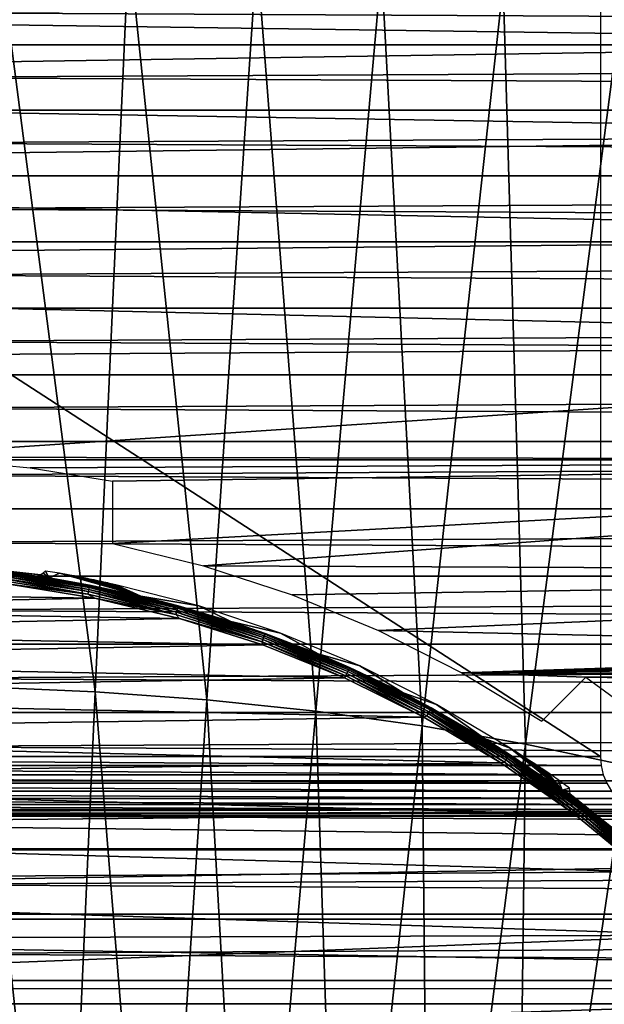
# Model space of a CAD drawing. Header units: millimetres. Extents: x -300 to 300, y -500 to 500.
# Tile 652 of 656: x 4 to 19, y 129 to 153. Entities that reach past the tile are written whole.
import ezdxf

# ---------------------------------------------------------------- set-up
doc = ezdxf.new("R2010")
doc.units = ezdxf.units.MM
doc.header["$LTSCALE"] = 81.481481
for name, color, linetype in [('19', 7, 'CONTINUOUS'), ('34', 7, 'CONTINUOUS'), ('41', 7, 'CONTINUOUS'), ('44', 7, 'CONTINUOUS'), ('5', 7, 'CONTINUOUS'), ('6', 7, 'CONTINUOUS'), ('63', 7, 'CONTINUOUS'), ('77', 7, 'CONTINUOUS')]:
    doc.layers.add(name, color=color, linetype=linetype)

msp = doc.modelspace()

# ---------------------------------------------------------------- linework, layer by layer
at = {"layer": '19', "color": 153, "linetype": 'Continuous', "true_color": 0x80a2b4}
for points in [[(5.821, 136.623, 77.227), (3.373, 155.491, 77.198), (2.946, 136.745, 77.231), (5.821, 136.623, 77.227)], [(6.664, 155.353, 77.194), (3.373, 155.491, 77.198), (5.821, 136.623, 77.227), (6.664, 155.353, 77.194)], [(8.626, 136.419, 77.221), (6.664, 155.353, 77.194), (5.821, 136.623, 77.227), (8.626, 136.419, 77.221)], [(9.875, 155.122, 77.186), (6.664, 155.353, 77.194), (8.626, 136.419, 77.221), (9.875, 155.122, 77.186)], [(11.361, 136.133, 77.212), (9.875, 155.122, 77.186), (8.626, 136.419, 77.221), (11.361, 136.133, 77.212)], [(13.006, 154.798, 77.175), (9.875, 155.122, 77.186), (11.361, 136.133, 77.212), (13.006, 154.798, 77.175)], [(14.026, 135.763, 77.201), (13.006, 154.798, 77.175), (11.361, 136.133, 77.212), (14.026, 135.763, 77.201)], [(16.058, 154.379, 77.161), (13.006, 154.798, 77.175), (14.026, 135.763, 77.201), (16.058, 154.379, 77.161)], [(16.623, 135.309, 77.188), (16.058, 154.379, 77.161), (14.026, 135.763, 77.201), (16.623, 135.309, 77.188)], [(19.031, 153.865, 77.144), (16.058, 154.379, 77.161), (16.623, 135.309, 77.188), (19.031, 153.865, 77.144)], [(19.152, 134.77, 77.173), (19.031, 153.865, 77.144), (16.623, 135.309, 77.188), (19.152, 134.77, 77.173)], [(4.978, 117.63, 77.225), (2.946, 136.745, 77.231), (2.519, 117.735, 77.228), (4.978, 117.63, 77.225)], [(5.821, 136.623, 77.227), (2.946, 136.745, 77.231), (4.978, 117.63, 77.225), (5.821, 136.623, 77.227)], [(7.376, 117.454, 77.22), (5.821, 136.623, 77.227), (4.978, 117.63, 77.225), (7.376, 117.454, 77.22)], [(8.626, 136.419, 77.221), (5.821, 136.623, 77.227), (7.376, 117.454, 77.22), (8.626, 136.419, 77.221)], [(9.714, 117.206, 77.214), (8.626, 136.419, 77.221), (7.376, 117.454, 77.22), (9.714, 117.206, 77.214)], [(11.361, 136.133, 77.212), (8.626, 136.419, 77.221), (9.714, 117.206, 77.214), (11.361, 136.133, 77.212)], [(11.993, 116.887, 77.206), (11.361, 136.133, 77.212), (9.714, 117.206, 77.214), (11.993, 116.887, 77.206)], [(14.026, 135.763, 77.201), (11.361, 136.133, 77.212), (11.993, 116.887, 77.206), (14.026, 135.763, 77.201)], [(14.214, 116.495, 77.196), (14.026, 135.763, 77.201), (11.993, 116.887, 77.206), (14.214, 116.495, 77.196)], [(16.623, 135.309, 77.188), (14.026, 135.763, 77.201), (14.214, 116.495, 77.196), (16.623, 135.309, 77.188)], [(16.375, 116.029, 77.184), (16.623, 135.309, 77.188), (14.214, 116.495, 77.196), (16.375, 116.029, 77.184)], [(19.152, 134.77, 77.173), (16.623, 135.309, 77.188), (16.375, 116.029, 77.184), (19.152, 134.77, 77.173)], [(18.48, 115.49, 77.172), (19.152, 134.77, 77.173), (16.375, 116.029, 77.184), (18.48, 115.49, 77.172)], [(21.613, 134.146, 77.156), (19.152, 134.77, 77.173), (18.48, 115.49, 77.172), (21.613, 134.146, 77.156)], [(20.527, 114.876, 77.157), (21.613, 134.146, 77.156), (18.48, 115.49, 77.172), (20.527, 114.876, 77.157)]]:
    msp.add_3dface(points, dxfattribs=at)
at = {"layer": '34', "color": 253, "linetype": 'Continuous', "true_color": 0x98aaaf}
for points in [[(18.5, 158.967, 501.493), (18.5, 135, 501.493), (-18.5, 158.967, 501.493), (18.5, 158.967, 501.493)], [(-18.5, 158.967, 501.493), (18.5, 135, 501.493), (-18.5, 135, 501.493), (-18.5, 158.967, 501.493)], [(-18.5, 135, 501.493), (18.518, 134.767, 501.493), (-18.518, 134.767, 501.493), (-18.5, 135, 501.493)], [(18.5, 135, 501.493), (18.518, 134.767, 501.493), (-18.5, 135, 501.493), (18.5, 135, 501.493)], [(-18.518, 134.767, 501.493), (18.572, 134.54, 501.493), (-18.572, 134.54, 501.493), (-18.518, 134.767, 501.493)], [(18.518, 134.767, 501.493), (18.572, 134.54, 501.493), (-18.518, 134.767, 501.493), (18.518, 134.767, 501.493)], [(-18.572, 134.54, 501.493), (18.661, 134.323, 501.493), (-18.661, 134.323, 501.493), (-18.572, 134.54, 501.493)], [(18.572, 134.54, 501.493), (18.661, 134.323, 501.493), (-18.572, 134.54, 501.493), (18.572, 134.54, 501.493)], [(-18.661, 134.323, 501.493), (18.783, 134.124, 501.493), (-18.783, 134.124, 501.493), (-18.661, 134.323, 501.493)], [(18.661, 134.323, 501.493), (18.783, 134.124, 501.493), (-18.661, 134.323, 501.493), (18.661, 134.323, 501.493)], [(-18.934, 133.945, 501.493), (19.11, 133.792, 501.493), (-19.11, 133.792, 501.493), (-18.934, 133.945, 501.493)], [(-18.783, 134.124, 501.493), (18.934, 133.945, 501.493), (-18.934, 133.945, 501.493), (-18.783, 134.124, 501.493)], [(18.934, 133.945, 501.493), (19.11, 133.792, 501.493), (-18.934, 133.945, 501.493), (18.934, 133.945, 501.493)], [(18.783, 134.124, 501.493), (18.934, 133.945, 501.493), (-18.783, 134.124, 501.493), (18.783, 134.124, 501.493)], [(-19.308, 133.669, 501.493), (19.311, 133.668, 501.493), (-19.526, 133.577, 501.493), (-19.308, 133.669, 501.493)], [(19.311, 133.668, 501.493), (19.535, 133.574, 501.493), (-19.526, 133.577, 501.493), (19.311, 133.668, 501.493)], [(-19.11, 133.792, 501.493), (19.311, 133.668, 501.493), (-19.308, 133.669, 501.493), (-19.11, 133.792, 501.493)], [(19.11, 133.792, 501.493), (19.311, 133.668, 501.493), (-19.11, 133.792, 501.493), (19.11, 133.792, 501.493)], [(-19.993, 133.5, 501.493), (47.901, 132.683, 501.493), (-47.897, 132.691, 501.493), (-19.993, 133.5, 501.493)], [(-19.756, 133.52, 501.493), (20.007, 133.5, 501.493), (-19.993, 133.5, 501.493), (-19.756, 133.52, 501.493)], [(20.007, 133.5, 501.493), (47.901, 132.683, 501.493), (-19.993, 133.5, 501.493), (20.007, 133.5, 501.493)], [(-19.526, 133.577, 501.493), (19.535, 133.574, 501.493), (-19.756, 133.52, 501.493), (-19.526, 133.577, 501.493)], [(19.535, 133.574, 501.493), (19.769, 133.518, 501.493), (-19.756, 133.52, 501.493), (19.535, 133.574, 501.493)], [(19.769, 133.518, 501.493), (20.007, 133.5, 501.493), (-19.756, 133.52, 501.493), (19.769, 133.518, 501.493)], [(-47.897, 132.691, 501.493), (47.901, 132.683, 501.493), (-48.644, 131.042, 501.493), (-47.897, 132.691, 501.493)], [(47.901, 132.683, 501.493), (48.645, 131.039, 501.493), (-48.644, 131.042, 501.493), (47.901, 132.683, 501.493)], [(-48.644, 131.042, 501.493), (49.332, 129.373, 501.493), (-49.332, 129.373, 501.493), (-48.644, 131.042, 501.493)], [(48.645, 131.039, 501.493), (49.332, 129.373, 501.493), (-48.644, 131.042, 501.493), (48.645, 131.039, 501.493)], [(-49.332, 129.373, 501.493), (49.963, 127.684, 501.493), (-49.963, 127.684, 501.493), (-49.332, 129.373, 501.493)], [(49.332, 129.373, 501.493), (49.963, 127.684, 501.493), (-49.332, 129.373, 501.493), (49.332, 129.373, 501.493)]]:
    msp.add_3dface(points, dxfattribs=at)
at = {"layer": '41', "color": 253, "linetype": 'Continuous', "true_color": 0x98aaaf}
for points in [[(2.342, 139.756, 545.698), (3.422, 139.643, 545.764), (4.669, 139.481, 545.698), (2.342, 139.756, 545.698)], [(3.415, 139.584, 545.882), (5.67, 139.236, 545.882), (3.419, 139.62, 545.826), (3.415, 139.584, 545.882)], [(3.419, 139.62, 545.826), (5.677, 139.271, 545.826), (3.422, 139.643, 545.764), (3.419, 139.62, 545.826)], [(3.419, 139.62, 545.826), (5.67, 139.236, 545.882), (5.677, 139.271, 545.826), (3.419, 139.62, 545.826)], [(3.422, 139.643, 545.764), (5.677, 139.271, 545.826), (5.681, 139.294, 545.764), (3.422, 139.643, 545.764)], [(3.422, 139.643, 545.764), (5.681, 139.294, 545.764), (4.669, 139.481, 545.698), (3.422, 139.643, 545.764)], [(3.396, 139.419, 545.986), (5.638, 139.072, 545.986), (3.403, 139.481, 545.964), (3.396, 139.419, 545.986)], [(3.396, 139.419, 545.986), (3.666, 139.32, 545.993), (5.638, 139.072, 545.986), (3.396, 139.419, 545.986)], [(3.403, 139.481, 545.964), (5.65, 139.134, 545.964), (3.41, 139.537, 545.929), (3.403, 139.481, 545.964)], [(3.403, 139.481, 545.964), (5.638, 139.072, 545.986), (5.65, 139.134, 545.964), (3.403, 139.481, 545.964)], [(3.41, 139.537, 545.929), (5.661, 139.19, 545.929), (3.415, 139.584, 545.882), (3.41, 139.537, 545.929)], [(3.41, 139.537, 545.929), (5.65, 139.134, 545.964), (5.661, 139.19, 545.929), (3.41, 139.537, 545.929)], [(3.415, 139.584, 545.882), (5.661, 139.19, 545.929), (5.67, 139.236, 545.882), (3.415, 139.584, 545.882)], [(4.669, 139.481, 545.698), (5.681, 139.294, 545.764), (6.968, 139.023, 545.698), (4.669, 139.481, 545.698)], [(3.666, 139.32, 545.993), (5.811, 138.971, 545.993), (5.638, 139.072, 545.986), (3.666, 139.32, 545.993)], [(5.638, 139.072, 545.986), (7.847, 138.556, 545.986), (5.65, 139.134, 545.964), (5.638, 139.072, 545.986)], [(5.65, 139.134, 545.964), (7.864, 138.616, 545.964), (5.661, 139.19, 545.929), (5.65, 139.134, 545.964)], [(5.65, 139.134, 545.964), (7.847, 138.556, 545.986), (7.864, 138.616, 545.964), (5.65, 139.134, 545.964)], [(5.661, 139.19, 545.929), (7.879, 138.671, 545.929), (5.67, 139.236, 545.882), (5.661, 139.19, 545.929)], [(5.661, 139.19, 545.929), (7.864, 138.616, 545.964), (7.879, 138.671, 545.929), (5.661, 139.19, 545.929)], [(5.67, 139.236, 545.882), (7.891, 138.716, 545.882), (5.677, 139.271, 545.826), (5.67, 139.236, 545.882)], [(5.67, 139.236, 545.882), (7.879, 138.671, 545.929), (7.891, 138.716, 545.882), (5.67, 139.236, 545.882)], [(5.677, 139.271, 545.826), (7.901, 138.751, 545.826), (5.681, 139.294, 545.764), (5.677, 139.271, 545.826)], [(5.677, 139.271, 545.826), (7.891, 138.716, 545.882), (7.901, 138.751, 545.826), (5.677, 139.271, 545.826)], [(5.681, 139.294, 545.764), (7.901, 138.751, 545.826), (7.907, 138.773, 545.764), (5.681, 139.294, 545.764)], [(5.681, 139.294, 545.764), (7.907, 138.773, 545.764), (6.968, 139.023, 545.698), (5.681, 139.294, 545.764)], [(5.638, 139.072, 545.986), (5.811, 138.971, 545.993), (7.847, 138.556, 545.986), (5.638, 139.072, 545.986)], [(5.811, 138.971, 545.993), (7.935, 138.463, 545.993), (7.847, 138.556, 545.986), (5.811, 138.971, 545.993)], [(6.968, 139.023, 545.698), (7.907, 138.773, 545.764), (9.224, 138.387, 545.698), (6.968, 139.023, 545.698)], [(7.847, 138.556, 545.986), (10.01, 137.871, 545.986), (7.864, 138.616, 545.964), (7.847, 138.556, 545.986)], [(7.864, 138.616, 545.964), (10.031, 137.93, 545.964), (7.879, 138.671, 545.929), (7.864, 138.616, 545.964)], [(7.864, 138.616, 545.964), (10.01, 137.871, 545.986), (10.031, 137.93, 545.964), (7.864, 138.616, 545.964)], [(7.879, 138.671, 545.929), (10.05, 137.983, 545.929), (7.891, 138.716, 545.882), (7.879, 138.671, 545.929)], [(7.879, 138.671, 545.929), (10.031, 137.93, 545.964), (10.05, 137.983, 545.929), (7.879, 138.671, 545.929)], [(7.891, 138.716, 545.882), (10.066, 138.028, 545.882), (7.901, 138.751, 545.826), (7.891, 138.716, 545.882)], [(7.891, 138.716, 545.882), (10.05, 137.983, 545.929), (10.066, 138.028, 545.882), (7.891, 138.716, 545.882)], [(7.901, 138.751, 545.826), (10.079, 138.062, 545.826), (7.907, 138.773, 545.764), (7.901, 138.751, 545.826)], [(7.901, 138.751, 545.826), (10.066, 138.028, 545.882), (10.079, 138.062, 545.826), (7.901, 138.751, 545.826)], [(7.907, 138.773, 545.764), (10.079, 138.062, 545.826), (10.086, 138.083, 545.764), (7.907, 138.773, 545.764)], [(7.907, 138.773, 545.764), (10.086, 138.083, 545.764), (9.224, 138.387, 545.698), (7.907, 138.773, 545.764)], [(7.847, 138.556, 545.986), (7.935, 138.463, 545.993), (10.01, 137.871, 545.986), (7.847, 138.556, 545.986)], [(7.935, 138.463, 545.993), (10.028, 137.795, 545.993), (10.01, 137.871, 545.986), (7.935, 138.463, 545.993)], [(9.224, 138.387, 545.698), (10.086, 138.083, 545.764), (11.422, 137.576, 545.698), (9.224, 138.387, 545.698)], [(10.01, 137.871, 545.986), (12.114, 137.023, 545.986), (10.031, 137.93, 545.964), (10.01, 137.871, 545.986)], [(10.028, 137.795, 545.993), (12.077, 136.967, 545.993), (10.01, 137.871, 545.986), (10.028, 137.795, 545.993)], [(10.01, 137.871, 545.986), (12.077, 136.967, 545.993), (12.114, 137.023, 545.986), (10.01, 137.871, 545.986)], [(10.031, 137.93, 545.964), (12.14, 137.08, 545.964), (10.05, 137.983, 545.929), (10.031, 137.93, 545.964)], [(10.031, 137.93, 545.964), (12.114, 137.023, 545.986), (12.14, 137.08, 545.964), (10.031, 137.93, 545.964)], [(10.05, 137.983, 545.929), (12.163, 137.132, 545.929), (10.066, 138.028, 545.882), (10.05, 137.983, 545.929)], [(10.05, 137.983, 545.929), (12.14, 137.08, 545.964), (12.163, 137.132, 545.929), (10.05, 137.983, 545.929)], [(10.066, 138.028, 545.882), (12.182, 137.175, 545.882), (10.079, 138.062, 545.826), (10.066, 138.028, 545.882)], [(10.066, 138.028, 545.882), (12.163, 137.132, 545.929), (12.182, 137.175, 545.882), (10.066, 138.028, 545.882)], [(10.079, 138.062, 545.826), (12.197, 137.208, 545.826), (10.086, 138.083, 545.764), (10.079, 138.062, 545.826)], [(10.079, 138.062, 545.826), (12.182, 137.175, 545.882), (12.197, 137.208, 545.826), (10.079, 138.062, 545.826)], [(10.086, 138.083, 545.764), (12.197, 137.208, 545.826), (12.206, 137.229, 545.764), (10.086, 138.083, 545.764)], [(10.086, 138.083, 545.764), (12.206, 137.229, 545.764), (11.422, 137.576, 545.698), (10.086, 138.083, 545.764)], [(11.422, 137.576, 545.698), (12.206, 137.229, 545.764), (13.551, 136.595, 545.698), (11.422, 137.576, 545.698)], [(12.14, 137.08, 545.964), (14.177, 136.072, 545.964), (12.163, 137.132, 545.929), (12.14, 137.08, 545.964)], [(12.163, 137.132, 545.929), (14.204, 136.121, 545.929), (12.182, 137.175, 545.882), (12.163, 137.132, 545.929)], [(12.163, 137.132, 545.929), (14.177, 136.072, 545.964), (14.204, 136.121, 545.929), (12.163, 137.132, 545.929)], [(12.182, 137.175, 545.882), (14.227, 136.163, 545.882), (12.197, 137.208, 545.826), (12.182, 137.175, 545.882)], [(12.182, 137.175, 545.882), (14.204, 136.121, 545.929), (14.227, 136.163, 545.882), (12.182, 137.175, 545.882)], [(12.197, 137.208, 545.826), (14.244, 136.194, 545.826), (12.206, 137.229, 545.764), (12.197, 137.208, 545.826)], [(12.197, 137.208, 545.826), (14.227, 136.163, 545.882), (14.244, 136.194, 545.826), (12.197, 137.208, 545.826)], [(12.206, 137.229, 545.764), (14.244, 136.194, 545.826), (14.255, 136.214, 545.764), (12.206, 137.229, 545.764)], [(12.206, 137.229, 545.764), (14.255, 136.214, 545.764), (13.551, 136.595, 545.698), (12.206, 137.229, 545.764)], [(12.077, 136.967, 545.993), (14.073, 135.982, 545.993), (12.114, 137.023, 545.986), (12.077, 136.967, 545.993)], [(12.114, 137.023, 545.986), (14.147, 136.016, 545.986), (12.14, 137.08, 545.964), (12.114, 137.023, 545.986)], [(12.114, 137.023, 545.986), (14.073, 135.982, 545.993), (14.147, 136.016, 545.986), (12.114, 137.023, 545.986)], [(12.14, 137.08, 545.964), (14.147, 136.016, 545.986), (14.177, 136.072, 545.964), (12.14, 137.08, 545.964)], [(13.551, 136.595, 545.698), (14.255, 136.214, 545.764), (15.596, 135.45, 545.698), (13.551, 136.595, 545.698)], [(14.204, 136.121, 545.929), (16.162, 134.957, 545.929), (14.227, 136.163, 545.882), (14.204, 136.121, 545.929)], [(14.227, 136.163, 545.882), (16.188, 134.997, 545.882), (14.244, 136.194, 545.826), (14.227, 136.163, 545.882)], [(14.227, 136.163, 545.882), (16.162, 134.957, 545.929), (16.188, 134.997, 545.882), (14.227, 136.163, 545.882)], [(14.244, 136.194, 545.826), (16.207, 135.027, 545.826), (14.255, 136.214, 545.764), (14.244, 136.194, 545.826)], [(14.244, 136.194, 545.826), (16.188, 134.997, 545.882), (16.207, 135.027, 545.826), (14.244, 136.194, 545.826)], [(14.255, 136.214, 545.764), (16.207, 135.027, 545.826), (16.22, 135.046, 545.764), (14.255, 136.214, 545.764)], [(14.255, 136.214, 545.764), (16.22, 135.046, 545.764), (15.596, 135.45, 545.698), (14.255, 136.214, 545.764)], [(14.073, 135.982, 545.993), (16.001, 134.841, 545.993), (14.147, 136.016, 545.986), (14.073, 135.982, 545.993)], [(14.147, 136.016, 545.986), (16.097, 134.857, 545.986), (14.177, 136.072, 545.964), (14.147, 136.016, 545.986)], [(14.147, 136.016, 545.986), (16.001, 134.841, 545.993), (16.097, 134.857, 545.986), (14.147, 136.016, 545.986)], [(14.177, 136.072, 545.964), (16.131, 134.91, 545.964), (14.204, 136.121, 545.929), (14.177, 136.072, 545.964)], [(14.177, 136.072, 545.964), (16.097, 134.857, 545.986), (16.131, 134.91, 545.964), (14.177, 136.072, 545.964)], [(14.204, 136.121, 545.929), (16.131, 134.91, 545.964), (16.162, 134.957, 545.929), (14.204, 136.121, 545.929)], [(15.596, 135.45, 545.698), (16.22, 135.046, 545.764), (17.544, 134.148, 545.698), (15.596, 135.45, 545.698)], [(16.097, 134.857, 545.986), (17.953, 133.552, 545.986), (16.131, 134.91, 545.964), (16.097, 134.857, 545.986)], [(16.131, 134.91, 545.964), (17.991, 133.602, 545.964), (16.162, 134.957, 545.929), (16.131, 134.91, 545.964)], [(16.131, 134.91, 545.964), (17.953, 133.552, 545.986), (17.991, 133.602, 545.964), (16.131, 134.91, 545.964)], [(16.162, 134.957, 545.929), (18.025, 133.647, 545.929), (16.188, 134.997, 545.882), (16.162, 134.957, 545.929)], [(16.162, 134.957, 545.929), (17.991, 133.602, 545.964), (18.025, 133.647, 545.929), (16.162, 134.957, 545.929)], [(16.188, 134.997, 545.882), (18.054, 133.685, 545.882), (16.207, 135.027, 545.826), (16.188, 134.997, 545.882)], [(16.188, 134.997, 545.882), (18.025, 133.647, 545.929), (18.054, 133.685, 545.882), (16.188, 134.997, 545.882)], [(16.207, 135.027, 545.826), (18.076, 133.713, 545.826), (16.22, 135.046, 545.764), (16.207, 135.027, 545.826)], [(16.207, 135.027, 545.826), (18.054, 133.685, 545.882), (18.076, 133.713, 545.826), (16.207, 135.027, 545.826)], [(16.22, 135.046, 545.764), (18.076, 133.713, 545.826), (18.09, 133.731, 545.764), (16.22, 135.046, 545.764)], [(16.22, 135.046, 545.764), (18.09, 133.731, 545.764), (17.544, 134.148, 545.698), (16.22, 135.046, 545.764)], [(16.001, 134.841, 545.993), (17.85, 133.547, 545.993), (16.097, 134.857, 545.986), (16.001, 134.841, 545.993)], [(16.097, 134.857, 545.986), (17.85, 133.547, 545.993), (17.953, 133.552, 545.986), (16.097, 134.857, 545.986)], [(17.544, 134.148, 545.698), (18.09, 133.731, 545.764), (19.385, 132.697, 545.698), (17.544, 134.148, 545.698)], [(18.025, 133.647, 545.929), (19.782, 132.198, 545.929), (18.054, 133.685, 545.882), (18.025, 133.647, 545.929)], [(18.054, 133.685, 545.882), (19.814, 132.233, 545.882), (18.076, 133.713, 545.826), (18.054, 133.685, 545.882)], [(18.054, 133.685, 545.882), (19.782, 132.198, 545.929), (19.814, 132.233, 545.882), (18.054, 133.685, 545.882)], [(18.076, 133.713, 545.826), (19.838, 132.26, 545.826), (18.09, 133.731, 545.764), (18.076, 133.713, 545.826)], [(18.076, 133.713, 545.826), (19.814, 132.233, 545.882), (19.838, 132.26, 545.826), (18.076, 133.713, 545.826)], [(18.09, 133.731, 545.764), (19.838, 132.26, 545.826), (19.853, 132.277, 545.764), (18.09, 133.731, 545.764)], [(18.09, 133.731, 545.764), (19.853, 132.277, 545.764), (19.385, 132.697, 545.698), (18.09, 133.731, 545.764)], [(17.85, 133.547, 545.993), (19.609, 132.104, 545.993), (17.953, 133.552, 545.986), (17.85, 133.547, 545.993)], [(17.953, 133.552, 545.986), (19.703, 132.109, 545.986), (17.991, 133.602, 545.964), (17.953, 133.552, 545.986)], [(17.953, 133.552, 545.986), (19.609, 132.104, 545.993), (19.703, 132.109, 545.986), (17.953, 133.552, 545.986)], [(17.991, 133.602, 545.964), (19.745, 132.155, 545.964), (18.025, 133.647, 545.929), (17.991, 133.602, 545.964)], [(17.991, 133.602, 545.964), (19.703, 132.109, 545.986), (19.745, 132.155, 545.964), (17.991, 133.602, 545.964)], [(18.025, 133.647, 545.929), (19.745, 132.155, 545.964), (19.782, 132.198, 545.929), (18.025, 133.647, 545.929)]]:
    msp.add_3dface(points, dxfattribs=at)
at = {"layer": '44', "color": 253, "linetype": 'Continuous', "true_color": 0x98aaaf}
for points in [[(2.259, 139.801, 543.502), (2.342, 139.756, 545.698), (4.461, 139.552, 543.502), (2.259, 139.801, 543.502)], [(2.342, 139.756, 545.698), (4.669, 139.481, 545.698), (4.461, 139.552, 543.502), (2.342, 139.756, 545.698)], [(4.461, 139.552, 543.502), (4.669, 139.481, 545.698), (4.519, 139.6, 540.247), (4.461, 139.552, 543.502)], [(4.519, 139.6, 540.247), (4.669, 139.481, 545.698), (4.576, 139.649, 536.993), (4.519, 139.6, 540.247)], [(4.576, 139.649, 536.993), (4.669, 139.481, 545.698), (4.926, 139.593, 536.993), (4.576, 139.649, 536.993)], [(4.669, 139.481, 545.698), (6.968, 139.023, 545.698), (4.926, 139.593, 536.993), (4.669, 139.481, 545.698)], [(4.926, 139.593, 536.993), (6.968, 139.023, 545.698), (5.274, 139.533, 536.993), (4.926, 139.593, 536.993)], [(5.274, 139.533, 536.993), (6.968, 139.023, 545.698), (5.278, 139.532, 536.992), (5.274, 139.533, 536.993)], [(5.278, 139.532, 536.992), (6.968, 139.023, 545.698), (5.281, 139.531, 536.991), (5.278, 139.532, 536.992)], [(5.281, 139.531, 536.991), (6.968, 139.023, 545.698), (5.3, 139.528, 537.029), (5.281, 139.531, 536.991)], [(5.3, 139.528, 537.029), (6.968, 139.023, 545.698), (5.32, 139.523, 537.066), (5.3, 139.528, 537.029)], [(5.32, 139.523, 537.066), (6.968, 139.023, 545.698), (5.341, 139.519, 537.103), (5.32, 139.523, 537.066)], [(5.341, 139.519, 537.103), (6.968, 139.023, 545.698), (5.364, 139.514, 537.14), (5.341, 139.519, 537.103)], [(5.364, 139.514, 537.14), (6.968, 139.023, 545.698), (5.389, 139.509, 537.178), (5.364, 139.514, 537.14)], [(5.389, 139.509, 537.178), (6.968, 139.023, 545.698), (5.415, 139.503, 537.215), (5.389, 139.509, 537.178)], [(5.415, 139.503, 537.215), (6.968, 139.023, 545.698), (5.444, 139.497, 537.252), (5.415, 139.503, 537.215)], [(5.444, 139.497, 537.252), (6.968, 139.023, 545.698), (5.475, 139.491, 537.29), (5.444, 139.497, 537.252)], [(5.475, 139.491, 537.29), (6.968, 139.023, 545.698), (5.508, 139.484, 537.328), (5.475, 139.491, 537.29)], [(5.508, 139.484, 537.328), (6.968, 139.023, 545.698), (5.544, 139.477, 537.368), (5.508, 139.484, 537.328)], [(5.544, 139.477, 537.368), (6.968, 139.023, 545.698), (5.584, 139.468, 537.408), (5.544, 139.477, 537.368)], [(5.584, 139.468, 537.408), (6.968, 139.023, 545.698), (5.627, 139.459, 537.449), (5.584, 139.468, 537.408)], [(5.627, 139.459, 537.449), (6.968, 139.023, 545.698), (5.675, 139.449, 537.492), (5.627, 139.459, 537.449)], [(5.675, 139.449, 537.492), (6.968, 139.023, 545.698), (5.73, 139.438, 537.538), (5.675, 139.449, 537.492)], [(5.73, 139.438, 537.538), (6.968, 139.023, 545.698), (5.793, 139.425, 537.589), (5.73, 139.438, 537.538)], [(5.793, 139.425, 537.589), (6.968, 139.023, 545.698), (5.855, 139.412, 537.636), (5.793, 139.425, 537.589)], [(5.855, 139.412, 537.636), (6.968, 139.023, 545.698), (5.92, 139.398, 537.683), (5.855, 139.412, 537.636)], [(5.92, 139.398, 537.683), (6.968, 139.023, 545.698), (5.979, 139.385, 537.724), (5.92, 139.398, 537.683)], [(5.979, 139.385, 537.724), (6.968, 139.023, 545.698), (6.037, 139.372, 537.764), (5.979, 139.385, 537.724)], [(6.037, 139.372, 537.764), (6.968, 139.023, 545.698), (6.089, 139.361, 537.8), (6.037, 139.372, 537.764)], [(6.089, 139.361, 537.8), (6.968, 139.023, 545.698), (6.137, 139.351, 537.833), (6.089, 139.361, 537.8)], [(6.137, 139.351, 537.833), (6.968, 139.023, 545.698), (6.183, 139.34, 537.864), (6.137, 139.351, 537.833)], [(6.183, 139.34, 537.864), (6.968, 139.023, 545.698), (6.223, 139.332, 537.892), (6.183, 139.34, 537.864)], [(6.223, 139.332, 537.892), (6.968, 139.023, 545.698), (6.261, 139.323, 537.919), (6.223, 139.332, 537.892)], [(6.261, 139.323, 537.919), (6.968, 139.023, 545.698), (6.3, 139.314, 537.947), (6.261, 139.323, 537.919)], [(6.3, 139.314, 537.947), (6.968, 139.023, 545.698), (6.339, 139.305, 537.975), (6.3, 139.314, 537.947)], [(6.339, 139.305, 537.975), (6.968, 139.023, 545.698), (8.427, 138.774, 537.975), (6.339, 139.305, 537.975)], [(6.968, 139.023, 545.698), (9.224, 138.387, 545.698), (8.427, 138.774, 537.975), (6.968, 139.023, 545.698)], [(8.427, 138.774, 537.975), (9.224, 138.387, 545.698), (10.471, 138.095, 537.975), (8.427, 138.774, 537.975)], [(9.224, 138.387, 545.698), (11.422, 137.576, 545.698), (10.471, 138.095, 537.975), (9.224, 138.387, 545.698)], [(10.471, 138.095, 537.975), (11.422, 137.576, 545.698), (12.462, 137.27, 537.975), (10.471, 138.095, 537.975)], [(11.422, 137.576, 545.698), (13.551, 136.595, 545.698), (12.462, 137.27, 537.975), (11.422, 137.576, 545.698)], [(12.462, 137.27, 537.975), (13.551, 136.595, 545.698), (14.388, 136.305, 537.975), (12.462, 137.27, 537.975)], [(13.551, 136.595, 545.698), (15.596, 135.45, 545.698), (14.388, 136.305, 537.975), (13.551, 136.595, 545.698)], [(14.388, 136.305, 537.975), (15.596, 135.45, 545.698), (16.24, 135.204, 537.975), (14.388, 136.305, 537.975)], [(15.596, 135.45, 545.698), (17.544, 134.148, 545.698), (16.24, 135.204, 537.975), (15.596, 135.45, 545.698)], [(16.24, 135.204, 537.975), (17.544, 134.148, 545.698), (16.273, 135.183, 537.948), (16.24, 135.204, 537.975)], [(16.273, 135.183, 537.948), (17.544, 134.148, 545.698), (16.312, 135.159, 537.916), (16.273, 135.183, 537.948)], [(16.312, 135.159, 537.916), (17.544, 134.148, 545.698), (16.364, 135.126, 537.874), (16.312, 135.159, 537.916)], [(16.364, 135.126, 537.874), (17.544, 134.148, 545.698), (16.435, 135.081, 537.817), (16.364, 135.126, 537.874)], [(16.435, 135.081, 537.817), (17.544, 134.148, 545.698), (16.516, 135.029, 537.751), (16.435, 135.081, 537.817)], [(16.516, 135.029, 537.751), (17.544, 134.148, 545.698), (16.586, 134.984, 537.694), (16.516, 135.029, 537.751)], [(16.586, 134.984, 537.694), (17.544, 134.148, 545.698), (16.64, 134.949, 537.65), (16.586, 134.984, 537.694)], [(16.64, 134.949, 537.65), (17.544, 134.148, 545.698), (16.678, 134.924, 537.617), (16.64, 134.949, 537.65)], [(16.678, 134.924, 537.617), (17.544, 134.148, 545.698), (16.707, 134.905, 537.591), (16.678, 134.924, 537.617)], [(16.707, 134.905, 537.591), (17.544, 134.148, 545.698), (16.732, 134.888, 537.568), (16.707, 134.905, 537.591)], [(16.732, 134.888, 537.568), (17.544, 134.148, 545.698), (16.77, 134.864, 537.532), (16.732, 134.888, 537.568)], [(16.77, 134.864, 537.532), (17.544, 134.148, 545.698), (16.813, 134.835, 537.489), (16.77, 134.864, 537.532)], [(16.813, 134.835, 537.489), (17.544, 134.148, 545.698), (16.853, 134.809, 537.447), (16.813, 134.835, 537.489)], [(16.853, 134.809, 537.447), (17.544, 134.148, 545.698), (16.892, 134.784, 537.404), (16.853, 134.809, 537.447)], [(16.892, 134.784, 537.404), (17.544, 134.148, 545.698), (16.933, 134.757, 537.355), (16.892, 134.784, 537.404)], [(16.933, 134.757, 537.355), (17.544, 134.148, 545.698), (16.968, 134.734, 537.309), (16.933, 134.757, 537.355)], [(16.968, 134.734, 537.309), (17.544, 134.148, 545.698), (16.999, 134.713, 537.266), (16.968, 134.734, 537.309)], [(16.999, 134.713, 537.266), (17.544, 134.148, 545.698), (17.029, 134.694, 537.221), (16.999, 134.713, 537.266)], [(17.029, 134.694, 537.221), (17.544, 134.148, 545.698), (17.057, 134.675, 537.174), (17.029, 134.694, 537.221)], [(17.057, 134.675, 537.174), (17.544, 134.148, 545.698), (17.084, 134.658, 537.126), (17.057, 134.675, 537.174)], [(17.084, 134.658, 537.126), (17.544, 134.148, 545.698), (17.108, 134.642, 537.079), (17.084, 134.658, 537.126)], [(17.108, 134.642, 537.079), (17.544, 134.148, 545.698), (17.129, 134.628, 537.034), (17.108, 134.642, 537.079)], [(17.129, 134.628, 537.034), (17.544, 134.148, 545.698), (17.147, 134.616, 536.991), (17.129, 134.628, 537.034)], [(17.147, 134.616, 536.991), (17.544, 134.148, 545.698), (17.15, 134.614, 536.992), (17.147, 134.616, 536.991)], [(17.15, 134.614, 536.992), (17.544, 134.148, 545.698), (17.153, 134.612, 536.993), (17.15, 134.614, 536.992)], [(17.153, 134.612, 536.993), (17.544, 134.148, 545.698), (17.442, 134.408, 536.993), (17.153, 134.612, 536.993)], [(17.442, 134.408, 536.993), (17.544, 134.148, 545.698), (17.729, 134.201, 536.993), (17.442, 134.408, 536.993)], [(17.729, 134.201, 536.993), (17.544, 134.148, 545.698), (17.735, 134.126, 540.247), (17.729, 134.201, 536.993)], [(17.544, 134.148, 545.698), (19.385, 132.697, 545.698), (17.742, 134.051, 543.502), (17.544, 134.148, 545.698)], [(17.735, 134.126, 540.247), (17.544, 134.148, 545.698), (17.742, 134.051, 543.502), (17.735, 134.126, 540.247)], [(17.742, 134.051, 543.502), (19.385, 132.697, 545.698), (19.492, 132.655, 543.502), (17.742, 134.051, 543.502)]]:
    msp.add_3dface(points, dxfattribs=at)
at = {"layer": '5', "color": 253, "linetype": 'Continuous', "true_color": 0x98aaaf}
for points in [[(160.243, 152.851, 11), (-160.243, 152.851, 11), (-160.165, 154.484, 11), (160.243, 152.851, 11)], [(160.165, 154.484, 11), (160.243, 152.851, 11), (-160.165, 154.484, 11), (160.165, 154.484, 11)], [(160.319, 151.211, 11), (-160.319, 151.211, 11), (-160.243, 152.851, 11), (160.319, 151.211, 11)], [(160.243, 152.851, 11), (160.319, 151.211, 11), (-160.243, 152.851, 11), (160.243, 152.851, 11)], [(160.395, 149.564, 11), (-160.395, 149.563, 11), (-160.319, 151.211, 11), (160.395, 149.564, 11)], [(160.319, 151.211, 11), (160.395, 149.564, 11), (-160.319, 151.211, 11), (160.319, 151.211, 11)], [(160.469, 147.909, 11), (-160.469, 147.908, 11), (-160.395, 149.563, 11), (160.469, 147.909, 11)], [(160.395, 149.564, 11), (160.469, 147.909, 11), (-160.395, 149.563, 11), (160.395, 149.564, 11)], [(160.542, 146.246, 11), (-160.542, 146.246, 11), (-160.469, 147.908, 11), (160.542, 146.246, 11)], [(160.469, 147.909, 11), (160.542, 146.246, 11), (-160.469, 147.908, 11), (160.469, 147.909, 11)], [(160.614, 144.576, 11), (-160.614, 144.576, 11), (-160.542, 146.246, 11), (160.614, 144.576, 11)], [(160.542, 146.246, 11), (160.614, 144.576, 11), (-160.542, 146.246, 11), (160.542, 146.246, 11)], [(160.686, 142.898, 11), (-160.686, 142.898, 11), (-160.614, 144.576, 11), (160.686, 142.898, 11)], [(160.614, 144.576, 11), (160.686, 142.898, 11), (-160.614, 144.576, 11), (160.614, 144.576, 11)], [(160.756, 141.212, 11), (-160.756, 141.212, 11), (-160.686, 142.898, 11), (160.756, 141.212, 11)], [(160.686, 142.898, 11), (160.756, 141.212, 11), (-160.686, 142.898, 11), (160.686, 142.898, 11)], [(160.825, 139.518, 11), (-160.825, 139.517, 11), (-160.756, 141.212, 11), (160.825, 139.518, 11)], [(160.756, 141.212, 11), (160.825, 139.518, 11), (-160.756, 141.212, 11), (160.756, 141.212, 11)], [(160.893, 137.815, 11), (-160.893, 137.815, 11), (-160.825, 139.517, 11), (160.893, 137.815, 11)], [(160.825, 139.518, 11), (160.893, 137.815, 11), (-160.825, 139.517, 11), (160.825, 139.518, 11)], [(160.96, 136.104, 11), (-160.96, 136.104, 11), (-160.893, 137.815, 11), (160.96, 136.104, 11)], [(160.893, 137.815, 11), (160.96, 136.104, 11), (-160.893, 137.815, 11), (160.893, 137.815, 11)], [(161.026, 134.384, 11), (-161.026, 134.384, 11), (-160.96, 136.104, 11), (161.026, 134.384, 11)], [(160.96, 136.104, 11), (161.026, 134.384, 11), (-160.96, 136.104, 11), (160.96, 136.104, 11)], [(161.09, 132.655, 11), (-161.09, 132.655, 11), (-161.026, 134.384, 11), (161.09, 132.655, 11)], [(161.026, 134.384, 11), (161.09, 132.655, 11), (-161.026, 134.384, 11), (161.026, 134.384, 11)], [(161.154, 130.918, 11), (-161.154, 130.917, 11), (-161.09, 132.655, 11), (161.154, 130.918, 11)], [(161.09, 132.655, 11), (161.154, 130.918, 11), (-161.09, 132.655, 11), (161.09, 132.655, 11)], [(161.217, 129.171, 11), (-161.217, 129.17, 11), (-161.154, 130.917, 11), (161.217, 129.171, 11)], [(161.154, 130.918, 11), (161.217, 129.171, 11), (-161.154, 130.917, 11), (161.154, 130.918, 11)], [(161.278, 127.414, 11), (-161.278, 127.414, 11), (-161.217, 129.17, 11), (161.278, 127.414, 11)], [(161.217, 129.171, 11), (161.278, 127.414, 11), (-161.217, 129.17, 11), (161.217, 129.171, 11)]]:
    msp.add_3dface(points, dxfattribs=at)
at = {"layer": '6', "color": 253, "linetype": 'Continuous', "true_color": 0x98aaaf}
for points in [[(160.243, 152.851, 16), (160.165, 154.484, 16), (-160.243, 152.851, 16), (160.243, 152.851, 16)], [(160.165, 154.484, 16), (-160.165, 154.484, 16), (-160.243, 152.851, 16), (160.165, 154.484, 16)], [(160.319, 151.211, 16), (160.243, 152.851, 16), (-160.319, 151.211, 16), (160.319, 151.211, 16)], [(160.243, 152.851, 16), (-160.243, 152.851, 16), (-160.319, 151.211, 16), (160.243, 152.851, 16)], [(160.395, 149.563, 16), (160.319, 151.211, 16), (-160.395, 149.564, 16), (160.395, 149.563, 16)], [(160.319, 151.211, 16), (-160.319, 151.211, 16), (-160.395, 149.564, 16), (160.319, 151.211, 16)], [(160.395, 149.563, 16), (-160.395, 149.564, 16), (-160.469, 147.909, 16), (160.395, 149.563, 16)], [(160.469, 147.908, 16), (160.395, 149.563, 16), (-160.469, 147.909, 16), (160.469, 147.908, 16)], [(160.469, 147.908, 16), (-160.469, 147.909, 16), (-160.542, 146.246, 16), (160.469, 147.908, 16)], [(160.542, 146.246, 16), (160.469, 147.908, 16), (-160.542, 146.246, 16), (160.542, 146.246, 16)], [(160.614, 144.576, 16), (160.542, 146.246, 16), (-160.614, 144.576, 16), (160.614, 144.576, 16)], [(160.542, 146.246, 16), (-160.542, 146.246, 16), (-160.614, 144.576, 16), (160.542, 146.246, 16)], [(160.686, 142.898, 16), (160.614, 144.576, 16), (-160.686, 142.898, 16), (160.686, 142.898, 16)], [(160.614, 144.576, 16), (-160.614, 144.576, 16), (-160.686, 142.898, 16), (160.614, 144.576, 16)], [(160.756, 141.212, 16), (160.686, 142.898, 16), (-160.756, 141.212, 16), (160.756, 141.212, 16)], [(160.686, 142.898, 16), (-160.686, 142.898, 16), (-160.756, 141.212, 16), (160.686, 142.898, 16)], [(160.825, 139.517, 16), (160.756, 141.212, 16), (-160.825, 139.518, 16), (160.825, 139.517, 16)], [(160.756, 141.212, 16), (-160.756, 141.212, 16), (-160.825, 139.518, 16), (160.756, 141.212, 16)], [(160.825, 139.517, 16), (-160.825, 139.518, 16), (-160.893, 137.815, 16), (160.825, 139.517, 16)], [(160.893, 137.815, 16), (160.825, 139.517, 16), (-160.893, 137.815, 16), (160.893, 137.815, 16)], [(160.96, 136.104, 16), (160.893, 137.815, 16), (-160.96, 136.104, 16), (160.96, 136.104, 16)], [(160.893, 137.815, 16), (-160.893, 137.815, 16), (-160.96, 136.104, 16), (160.893, 137.815, 16)], [(161.026, 134.384, 16), (160.96, 136.104, 16), (-161.026, 134.384, 16), (161.026, 134.384, 16)], [(160.96, 136.104, 16), (-160.96, 136.104, 16), (-161.026, 134.384, 16), (160.96, 136.104, 16)], [(161.09, 132.655, 16), (161.026, 134.384, 16), (-161.09, 132.655, 16), (161.09, 132.655, 16)], [(161.026, 134.384, 16), (-161.026, 134.384, 16), (-161.09, 132.655, 16), (161.026, 134.384, 16)], [(161.154, 130.917, 16), (161.09, 132.655, 16), (-161.154, 130.918, 16), (161.154, 130.917, 16)], [(161.09, 132.655, 16), (-161.09, 132.655, 16), (-161.154, 130.918, 16), (161.09, 132.655, 16)], [(161.154, 130.917, 16), (-161.154, 130.918, 16), (-161.217, 129.171, 16), (161.154, 130.917, 16)], [(161.217, 129.17, 16), (161.154, 130.917, 16), (-161.217, 129.171, 16), (161.217, 129.17, 16)], [(161.217, 129.17, 16), (-161.217, 129.171, 16), (-161.278, 127.414, 16), (161.217, 129.17, 16)], [(161.278, 127.414, 16), (161.217, 129.17, 16), (-161.278, 127.414, 16), (161.278, 127.414, 16)]]:
    msp.add_3dface(points, dxfattribs=at)
at = {"layer": '63', "color": 253, "linetype": 'Continuous', "true_color": 0x98aaaf}
for points in [[(5.811, 138.971, 545.993), (-4.895, 139.14, 545.993), (-6.979, 138.712, 545.993), (5.811, 138.971, 545.993)], [(5.811, 138.971, 545.993), (3.666, 139.32, 545.993), (-4.895, 139.14, 545.993), (5.811, 138.971, 545.993)], [(7.935, 138.463, 545.993), (5.811, 138.971, 545.993), (-6.979, 138.712, 545.993), (7.935, 138.463, 545.993)], [(7.935, 138.463, 545.993), (-6.979, 138.712, 545.993), (-9.022, 138.137, 545.993), (7.935, 138.463, 545.993)], [(10.028, 137.795, 545.993), (7.935, 138.463, 545.993), (-9.022, 138.137, 545.993), (10.028, 137.795, 545.993)], [(10.028, 137.795, 545.993), (-9.022, 138.137, 545.993), (-11.013, 137.419, 545.993), (10.028, 137.795, 545.993)], [(12.077, 136.967, 545.993), (10.028, 137.795, 545.993), (-11.013, 137.419, 545.993), (12.077, 136.967, 545.993)], [(12.077, 136.967, 545.993), (-11.013, 137.419, 545.993), (-12.945, 136.562, 545.993), (12.077, 136.967, 545.993)], [(14.073, 135.982, 545.993), (12.077, 136.967, 545.993), (-12.945, 136.562, 545.993), (14.073, 135.982, 545.993)], [(14.073, 135.982, 545.993), (-12.945, 136.562, 545.993), (-14.807, 135.57, 545.993), (14.073, 135.982, 545.993)], [(16.001, 134.841, 545.993), (14.073, 135.982, 545.993), (-14.807, 135.57, 545.993), (16.001, 134.841, 545.993)], [(16.001, 134.841, 545.993), (-14.807, 135.57, 545.993), (-16.592, 134.45, 545.993), (16.001, 134.841, 545.993)], [(17.85, 133.547, 545.993), (16.001, 134.841, 545.993), (-16.592, 134.45, 545.993), (17.85, 133.547, 545.993)], [(17.85, 133.547, 545.993), (-16.592, 134.45, 545.993), (-18.291, 133.206, 545.993), (17.85, 133.547, 545.993)], [(19.609, 132.104, 545.993), (17.85, 133.547, 545.993), (-18.291, 133.206, 545.993), (19.609, 132.104, 545.993)], [(19.609, 132.104, 545.993), (-18.291, 133.206, 545.993), (-19.898, 131.844, 545.993), (19.609, 132.104, 545.993)], [(21.264, 130.517, 545.993), (19.609, 132.104, 545.993), (-19.898, 131.844, 545.993), (21.264, 130.517, 545.993)], [(21.264, 130.517, 545.993), (-19.898, 131.844, 545.993), (-21.403, 130.371, 545.993), (21.264, 130.517, 545.993)], [(22.803, 128.792, 545.993), (21.264, 130.517, 545.993), (-22.801, 128.794, 545.993), (22.803, 128.792, 545.993)], [(21.264, 130.517, 545.993), (-21.403, 130.371, 545.993), (-22.801, 128.794, 545.993), (21.264, 130.517, 545.993)], [(22.803, 128.792, 545.993), (-22.801, 128.794, 545.993), (-24.002, 127.233, 545.993), (22.803, 128.792, 545.993)], [(24.054, 127.161, 545.993), (22.803, 128.792, 545.993), (-24.002, 127.233, 545.993), (24.054, 127.161, 545.993)]]:
    msp.add_3dface(points, dxfattribs=at)
at = {"layer": '77', "color": 253, "linetype": 'Continuous', "true_color": 0x98aaaf}
for points in [[(34.921, 152.909, 536.993), (32.102, 155.057, 536.993), (-33.695, 153.878, 536.993), (34.921, 152.909, 536.993)], [(34.921, 152.909, 536.993), (-33.695, 153.878, 536.993), (-36.218, 151.82, 536.993), (34.921, 152.909, 536.993)], [(37.615, 150.568, 536.993), (34.921, 152.909, 536.993), (-36.218, 151.82, 536.993), (37.615, 150.568, 536.993)], [(37.615, 150.568, 536.993), (-36.218, 151.82, 536.993), (-38.615, 149.617, 536.993), (37.615, 150.568, 536.993)], [(40.17, 148.039, 536.993), (37.615, 150.568, 536.993), (-38.615, 149.617, 536.993), (40.17, 148.039, 536.993)], [(40.17, 148.039, 536.993), (-38.615, 149.617, 536.993), (-40.878, 147.277, 536.993), (40.17, 148.039, 536.993)], [(42.574, 145.329, 536.993), (40.17, 148.039, 536.993), (-40.878, 147.277, 536.993), (42.574, 145.329, 536.993)], [(42.574, 145.329, 536.993), (-40.878, 147.277, 536.993), (-43.001, 144.808, 536.993), (42.574, 145.329, 536.993)], [(42.574, 145.329, 536.993), (-43.001, 144.808, 536.993), (0, 142.509, 536.993), (42.574, 145.329, 536.993)], [(44.811, 142.444, 536.993), (42.574, 145.329, 536.993), (0, 142.509, 536.993), (44.811, 142.444, 536.993)], [(2.098, 142.441, 536.993), (44.811, 142.444, 536.993), (0, 142.509, 536.993), (2.098, 142.441, 536.993)], [(4.187, 142.238, 536.993), (44.811, 142.444, 536.993), (2.098, 142.441, 536.993), (4.187, 142.238, 536.993)], [(6.259, 141.901, 536.993), (44.811, 142.444, 536.993), (4.187, 142.238, 536.993), (6.259, 141.901, 536.993)], [(8.536, 139.784, 536.993), (44.811, 142.444, 536.993), (6.259, 140.344, 536.993), (8.536, 139.784, 536.993)], [(6.259, 140.344, 536.993), (44.811, 142.444, 536.993), (6.259, 141.901, 536.993), (6.259, 140.344, 536.993)], [(46.733, 139.609, 536.993), (44.811, 142.444, 536.993), (8.536, 139.784, 536.993), (46.733, 139.609, 536.993)], [(10.765, 139.053, 536.993), (46.733, 139.609, 536.993), (8.536, 139.784, 536.993), (10.765, 139.053, 536.993)], [(12.931, 138.155, 536.993), (46.733, 139.609, 536.993), (10.765, 139.053, 536.993), (12.931, 138.155, 536.993)], [(46.733, 139.609, 536.993), (12.931, 138.155, 536.993), (33.501, 137.698, 536.993), (46.733, 139.609, 536.993)], [(12.931, 138.155, 536.993), (15.024, 137.096, 536.993), (33.501, 137.698, 536.993), (12.931, 138.155, 536.993)], [(33.501, 137.698, 536.993), (15.024, 137.096, 536.993), (33.234, 137.677, 536.993), (33.501, 137.698, 536.993)], [(33.234, 137.677, 536.993), (15.024, 137.096, 536.993), (32.974, 137.614, 536.993), (33.234, 137.677, 536.993)], [(32.974, 137.614, 536.993), (15.024, 137.096, 536.993), (32.728, 137.512, 536.993), (32.974, 137.614, 536.993)], [(32.728, 137.512, 536.993), (15.024, 137.096, 536.993), (32.501, 137.373, 536.993), (32.728, 137.512, 536.993)], [(32.501, 137.373, 536.993), (15.024, 137.096, 536.993), (32.299, 137.2, 536.993), (32.501, 137.373, 536.993)], [(32.299, 137.2, 536.993), (15.024, 137.096, 536.993), (32.126, 136.997, 536.993), (32.299, 137.2, 536.993)], [(17.031, 135.882, 536.993), (18.132, 136.983, 536.993), (15.024, 137.096, 536.993), (17.031, 135.882, 536.993)], [(15.024, 137.096, 536.993), (18.132, 136.983, 536.993), (32.126, 136.997, 536.993), (15.024, 137.096, 536.993)], [(32.126, 136.997, 536.993), (18.132, 136.983, 536.993), (31.987, 136.77, 536.993), (32.126, 136.997, 536.993)], [(18.132, 136.983, 536.993), (20.166, 135.498, 536.993), (31.987, 136.77, 536.993), (18.132, 136.983, 536.993)]]:
    msp.add_3dface(points, dxfattribs=at)

doc.saveas('drawing.dxf')
